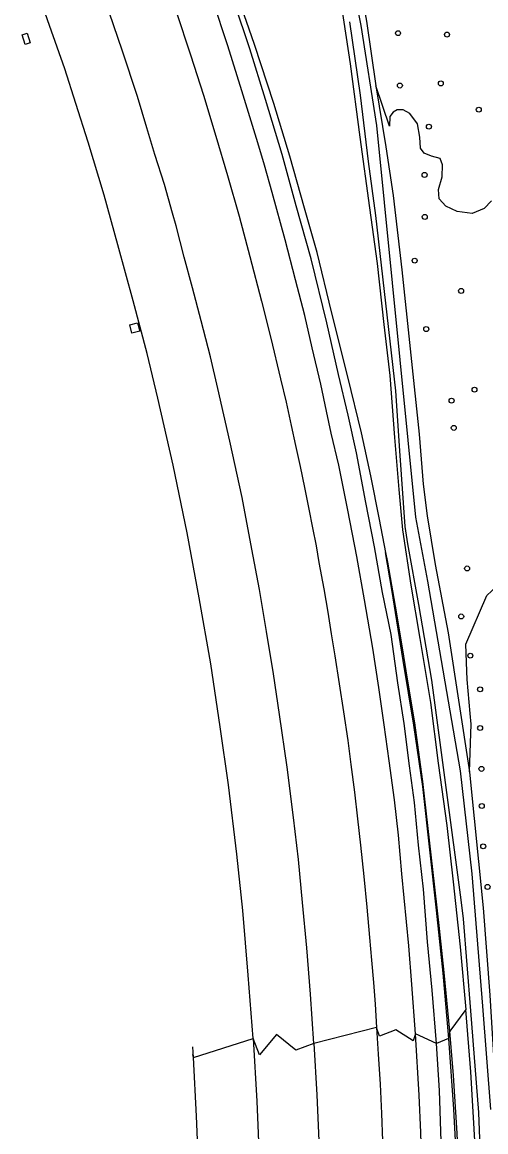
# Model space of a CAD drawing. Extents: x 157466 to 158888, y 383063 to 384677.
# Drawn here: x 157770.4 to 157861.4, y 384138.1 to 384355.8 of the extents above; entities that cross this region are included whole.
import ezdxf

# ---------------------------------------------------------------- set-up
doc = ezdxf.new("R2010")
doc.units = 0
for name, color, linetype in [('IMGEO_Berm_groen', 7, 'Continuous'), ('IMGEO_Boom', 7, 'Continuous'), ('IMGEO_Gemengd_bos', 7, 'Continuous'), ('IMGEO_Grasland_overig', 7, 'Continuous'), ('IMGEO_Rijbaan_autosnelweg', 7, 'Continuous'), ('IMGEO_Rijbaan_autoweg', 7, 'Continuous'), ('IMGEO_Waterloop', 7, 'Continuous')]:
    doc.layers.add(name, color=color, linetype=linetype)

msp = doc.modelspace()

# ---------------------------------------------------------------- linework, layer by layer
at = {"layer": 'IMGEO_Berm_groen'}
for points in [[(157851.7, 384155.4), (157850.85, 384165.87), (157849.92, 384175.38), (157849.13, 384185.73), (157848.2, 384194.36), (157847.39, 384202.7), (157846.39, 384209.9), (157845.38, 384218.21), (157844.11, 384226.19), (157842.8, 384235.66), (157841.11, 384243.94), (157839.54, 384252.9), (157837.86, 384261.56), (157836.01, 384271.32), (157834.36, 384278.74), (157832.49, 384286.7), (157830.16, 384296.8), (157827.09, 384309.41), (157824.19, 384319.79), (157821.39, 384329.83), (157818.14, 384340.63), (157815.05, 384350.58), (157812.03, 384359.56)], [(157771.94, 384351.76), (157770.97, 384351.46), (157770.38, 384353.34), (157771.36, 384353.64), (157771.94, 384351.76)], [(157791.49, 384296.42), (157793.04, 384296.83), (157793.47, 384295.22), (157791.92, 384294.81), (157791.49, 384296.42)], [(157858.17, 384208.7), (157858.49, 384218.07), (157858.31, 384220.15), (157857.76, 384226.83), (157857.69, 384228.51), (157857.48, 384233.77), (157861.59, 384243.35), (157865.5, 384246.98)], [(157858.17, 384208.7), (157858.18, 384208.66), (157860.85, 384182.07), (157862.19, 384164.89), (157863.93, 384135.96), (157864.6, 384112.81), (157864.58, 384094.39), (157864.9, 384064.51), (157864.89, 384053.85), (157864.64, 384037.78), (157863.37, 384020.14), (157861.47, 384002.87), (157859.31, 383984.71), (157856.72, 383966.38), (157846.25, 383894.23), (157844.01, 383877.86)], [(157839.95, 384158.6), (157827.62, 384155.41)], [(157804.04, 384152.71), (157815.73, 384156.44)], [(157851.7, 384155.4), (157847.58, 384157.35)], [(157852.22, 384039.2), (157852.41, 384049.84), (157852.79, 384058.74), (157853.27, 384065.36), (157853.02, 384071.09), (157852.82, 384078.14), (157852.74, 384086.6), (157852.74, 384094.99), (157853.15, 384101.64), (157853.11, 384108.28), (157853.21, 384117.41), (157852.96, 384127.48), (157852.6, 384136.21), (157852.3, 384146.2), (157851.7, 384155.4)]]:
    msp.add_lwpolyline(points, dxfattribs=at)
at = {"layer": 'IMGEO_Boom'}
for centre in [(157844.16, 384353.66), (157853.77, 384353.38), (157844.52, 384343.38), (157852.56, 384343.8), (157860.01, 384338.65), (157850.23, 384335.31), (157849.38, 384325.85), (157849.41, 384317.6), (157847.43, 384309.03), (157856.55, 384303.09), (157849.7, 384295.6), (157859.17, 384283.71), (157854.68, 384281.55), (157855.11, 384276.22), (157857.72, 384248.63), (157856.56, 384239.21), (157858.35, 384231.52), (157860.26, 384224.92), (157860.27, 384217.33), (157860.54, 384209.31), (157860.6, 384202.03), (157860.88, 384194.12), (157861.73, 384186.15)]:
    msp.add_circle(centre, 0.489, dxfattribs=at)
at = {"layer": 'IMGEO_Gemengd_bos'}
for points in [[(157831.96, 384385.82), (157836.29, 384365.5), (157837.95, 384356.02), (157839.78, 384343.32)], [(157862.5, 384320.77), (157861.05, 384319.27), (157858.7, 384318.27), (157855.76, 384318.65), (157853.53, 384319.7), (157852.26, 384321.16), (157852.1, 384323), (157852.85, 384325.44), (157852.89, 384327.85), (157852.41, 384329.07), (157850.76, 384329.55), (157849.27, 384330.09), (157848.55, 384331.09), (157848.43, 384333.23), (157848.01, 384335.87), (157846.49, 384337.91), (157845.17, 384338.64), (157844, 384338.65), (157843.19, 384338.19), (157842.56, 384337.3), (157842.46, 384335.44), (157839.78, 384343.32)], [(157839.78, 384343.32), (157841.77, 384331.37), (157843.23, 384321.81), (157844.89, 384307.23), (157848.32, 384275.01), (157849.07, 384265.16), (157849.89, 384258.98), (157851.45, 384249.42), (157854.01, 384236.02), (157858.17, 384208.7)]]:
    msp.add_lwpolyline(points, dxfattribs=at)
at = {"layer": 'IMGEO_Grasland_overig'}
for points in [[(157832.63, 384361.91), (157834.75, 384347.64), (157836.67, 384333.25), (157838.57, 384319.42), (157840.06, 384308.44), (157841.35, 384296.51), (157842.53, 384286.51), (157843.47, 384274.3), (157844.29, 384264.11), (157845.06, 384256.18), (157846.69, 384245.35), (157848.47, 384234.88), (157850.5, 384222.35), (157852.03, 384210.42), (157853.74, 384198.17), (157854.97, 384187.18), (157856.37, 384174.37), (157857.49, 384162.11)], [(157841.79, 384251.78), (157840.51, 384258.27), (157838.79, 384266.82), (157836.97, 384275.27), (157834.29, 384286.22), (157831.07, 384298.96), (157828.27, 384310.64), (157825.82, 384319.32), (157822.93, 384329.53), (157819.79, 384339.89), (157816, 384351.41), (157812.88, 384360.3)], [(157841.79, 384251.78), (157841.63, 384251.75), (157842.88, 384244.51), (157845.13, 384230.55), (157847.17, 384217.9), (157848.96, 384205.84), (157850.33, 384193.41), (157851.64, 384181.58), (157852.94, 384169.21), (157854.09, 384156.38)], [(157854.31, 384157.87), (157853.23, 384169.34), (157852.31, 384178), (157850.96, 384189.57), (157850.03, 384198.21), (157849.06, 384206.85), (157847.44, 384218.35), (157846.01, 384226.92), (157845.07, 384232.65), (157843.66, 384241.21), (157842.17, 384249.85), (157841.79, 384251.78)], [(157847.56, 383935.81), (157848.53, 383943.61), (157852.2, 383968.6), (157855.23, 383990.01), (157857.3, 384007.09), (157858.81, 384018.94), (157859.64, 384028.67), (157859.86, 384032.29), (157860.32, 384041.98), (157860.43, 384056.16), (157860.46, 384069.46), (157860.24, 384083.97), (157860.27, 384096.39), (157860.13, 384108.78), (157859.92, 384121.92), (157859.27, 384135.26), (157858.44, 384149.84), (157857.49, 384162.11)], [(157857.49, 384162.11), (157854.31, 384157.87)], [(157854.31, 384157.87), (157854.09, 384156.38)], [(157856.08, 384038.91), (157856.6, 384038.94), (157856.91, 384042.68), (157857.07, 384044.71), (157857.2, 384049.02), (157857.34, 384055.2), (157857.42, 384060.46), (157857.5, 384065.48), (157857.33, 384069.81), (157857.06, 384075), (157856.95, 384080.28), (157856.83, 384084.94), (157856.86, 384088.42), (157856.74, 384094.3), (157856.69, 384102.04), (157856.68, 384108.73), (157856.62, 384114.52), (157856.47, 384123.18), (157856.18, 384129.08), (157855.75, 384137.83), (157855.04, 384149.16), (157854.31, 384157.87)], [(157854.09, 384156.38), (157851.7, 384155.4)], [(157854.09, 384156.38), (157855.02, 384142.55), (157855.76, 384129.04), (157856.11, 384116.29), (157856.11, 384101.16), (157856.25, 384089.39), (157856.45, 384077.06), (157856.95, 384064.81), (157857.02, 384063.02), (157856.49, 384051.98), (157856.22, 384040.51), (157856.08, 384038.91)]]:
    msp.add_lwpolyline(points, dxfattribs=at)
at = {"layer": 'IMGEO_Rijbaan_autosnelweg'}
for points in [[(157815.73, 384156.44), (157814.77, 384168.82), (157813.68, 384181.54), (157812.55, 384192.55), (157810.87, 384206.21), (157809.26, 384217.55), (157807.42, 384229.95), (157805.13, 384242.88), (157802.74, 384255.6), (157800, 384268.93), (157797.01, 384282.07), (157794.89, 384290.78), (157792.2, 384301.13), (157789.19, 384312.1), (157786.48, 384321.87), (157783.36, 384332.3), (157780.93, 384339.83), (157778.76, 384346.66), (157775.77, 384355.17), (157773.07, 384362.91)], [(157827.62, 384155.41), (157826.96, 384165.13), (157826.24, 384174.21), (157825.42, 384183.1), (157824.6, 384191.54), (157823.66, 384199.74), (157822.4, 384209.68), (157820.89, 384220.01), (157819.71, 384227.98), (157818.32, 384236.24), (157816.99, 384244.53), (157815.48, 384252.39), (157813.54, 384262.58), (157811.12, 384273.6), (157808.79, 384283.97), (157807.37, 384290.13), (157805.52, 384297.21), (157803.82, 384303.7), (157802.2, 384309.7), (157800.61, 384315.84), (157799.91, 384318.34), (157798.29, 384324), (157796.44, 384329.86), (157794.84, 384335.06), (157793.01, 384341.21), (157789.98, 384350.34), (157787.54, 384357.58)], [(157827.62, 384155.41), (157824.09, 384154.14), (157820.28, 384157.22), (157816.94, 384153.19), (157815.73, 384156.44)], [(157815.73, 384156.44), (157816.42, 384144.12), (157816.97, 384131.46)], [(157804.04, 384152.71), (157803.9, 384154.77)], [(157827.62, 384155.41), (157828.2, 384145.36), (157828.61, 384136.35)], [(157804.04, 384152.71), (157803.85, 384153.28)], [(157805, 384131.84), (157804.6, 384141.15), (157804.04, 384152.71)]]:
    msp.add_lwpolyline(points, dxfattribs=at)
at = {"layer": 'IMGEO_Rijbaan_autoweg'}
for points in [[(157847.58, 384157.35), (157846.88, 384167.01), (157846.26, 384174.56), (157844.92, 384188.74), (157844.26, 384196.3), (157843.45, 384203.21), (157842.43, 384210.86), (157841.47, 384217.94), (157840.38, 384225.31), (157839.2, 384232.98), (157837.55, 384242.47), (157836.04, 384250.96), (157834.33, 384260.07), (157832.56, 384268.91), (157831.01, 384275.18), (157830.1, 384279.51), (157829.02, 384284.81), (157827.32, 384291.94), (157825.89, 384298.24), (157824.03, 384305.29), (157821.99, 384313.11), (157819.44, 384322.39), (157817.94, 384327.74), (157816.66, 384332.12), (157813.51, 384342.37), (157810.76, 384351.18), (157807.81, 384360.08)], [(157800.64, 384357.91), (157803.42, 384349.38), (157805.95, 384341.48), (157808.41, 384333.43), (157810.66, 384325.74), (157812.97, 384317.76), (157815.07, 384309.83), (157817.39, 384301.11), (157819.2, 384293.81), (157821.09, 384285.87), (157822.18, 384281.27), (157823.17, 384276.71), (157824.03, 384272.78), (157824.97, 384268.61), (157825.83, 384264.5), (157826.65, 384260.28), (157827.36, 384256.63), (157828.07, 384253.05), (157828.63, 384249.79), (157829.61, 384244.65), (157830.38, 384240.08), (157831.06, 384235.83), (157831.76, 384231.47), (157832.6, 384225.97), (157833.47, 384220.49), (157834.28, 384214.86), (157834.88, 384210.15), (157835.59, 384204.76), (157836.2, 384199.51), (157836.8, 384194.37), (157837.45, 384188.22), (157838.03, 384182.18), (157838.58, 384176.26), (157838.98, 384171.75), (157839.33, 384167.43), (157839.64, 384163.15), (157839.95, 384158.6)], [(157847.58, 384157.35), (157847.14, 384155.97), (157843.74, 384158.1), (157840.54, 384156.88), (157839.95, 384158.6)], [(157839.95, 384158.6), (157840.28, 384153.33), (157840.67, 384147.43), (157840.89, 384141.7), (157841.09, 384136.34)], [(157850.09, 384101.06), (157850.05, 384101.87), (157849.97, 384103.32), (157849.22, 384110.6), (157849.07, 384112.8), (157849.04, 384117.83), (157848.91, 384124.69), (157848.83, 384131.5), (157848.61, 384137.99), (157848.28, 384145.3), (157847.58, 384157.35)]]:
    msp.add_lwpolyline(points, dxfattribs=at)
at = {"layer": 'IMGEO_Waterloop'}
for points in [[(157829.75, 384390.92), (157836.89, 384355.17), (157839.94, 384335.55), (157847.59, 384258.69), (157849.96, 384246.12), (157856.33, 384208.93), (157858.63, 384188.71), (157860.75, 384162.73), (157862.28, 384142.51)], [(157861.36, 384107.4), (157860, 384141.92), (157858.42, 384161.87), (157857.04, 384179.92), (157856.57, 384183.6), (157850.77, 384226.74), (157848.27, 384241.54), (157846.06, 384253.45), (157845.59, 384256.89), (157844.49, 384271.69), (157843.72, 384283.49), (157839.82, 384317.89), (157838.37, 384328.5), (157836.8, 384341.49), (157834.72, 384355.89)]]:
    msp.add_lwpolyline(points, dxfattribs=at)

doc.saveas('drawing.dxf')
